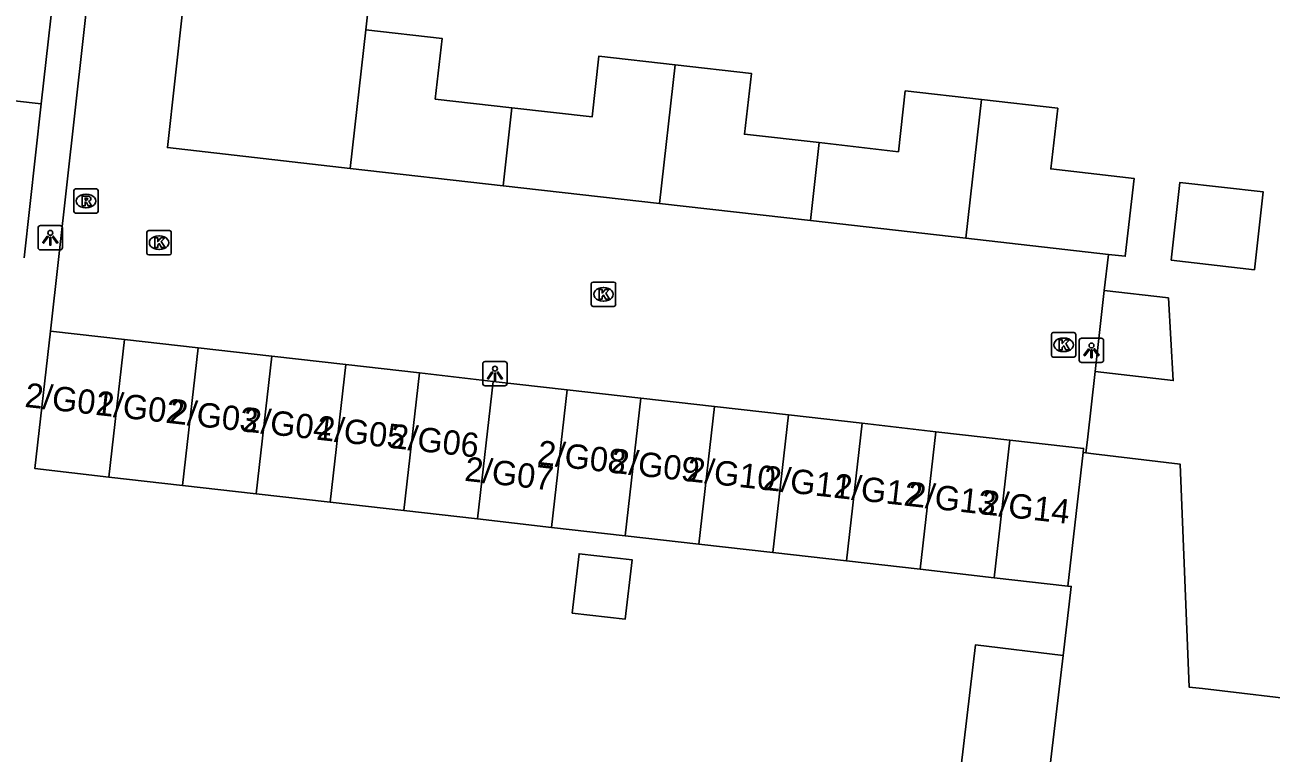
# Model space of a CAD drawing. Extents: x 162082 to 163393, y 388091 to 388632.
# Drawn here: x 163034.3 to 163085.5, y 388313.2 to 388343.1 of the extents above; entities that cross this region are included whole.
import ezdxf

# ---------------------------------------------------------------- set-up
doc = ezdxf.new("R2010")
doc.units = 0
for name, color, linetype in [('IMGEO_Kolk', 7, 'Continuous'), ('IMGEO_Lichtpunt', 7, 'Continuous'), ('IMGEO_Muur', 7, 'Continuous'), ('IMGEO_Pand', 7, 'Continuous'), ('IMGEO_Pand_nummerreeks', 7, 'Continuous'), ('IMGEO_Rijbaan_lokaal_open', 7, 'Continuous'), ('IMGEO_Rioolput', 7, 'Continuous')]:
    doc.layers.add(name, color=color, linetype=linetype)

msp = doc.modelspace()

# ---------------------------------------------------------------- linework, layer by layer
at = {"layer": 'IMGEO_Kolk'}
for p, q in [((163039.286, 388333.766), (163039.286, 388334.618)), ((163039.361, 388334.692), (163040.213, 388334.692)), ((163040.287, 388334.618), (163040.287, 388333.766)), ((163039.774, 388334.472), (163039.799, 388334.472)), ((163040.213, 388333.692), (163039.361, 388333.692)), ((163039.797, 388333.912), (163039.772, 388333.912)), ((163057.542, 388331.648), (163057.542, 388332.5)), ((163057.617, 388332.574), (163058.469, 388332.574)), ((163058.543, 388332.5), (163058.543, 388331.648)), ((163058.03, 388332.354), (163058.055, 388332.354)), ((163058.469, 388331.574), (163057.617, 388331.574)), ((163058.053, 388331.794), (163058.028, 388331.794)), ((163076.445, 388329.57), (163076.445, 388330.422)), ((163076.52, 388330.496), (163077.372, 388330.496)), ((163077.446, 388330.422), (163077.446, 388329.57)), ((163076.933, 388330.276), (163076.958, 388330.276)), ((163077.372, 388329.496), (163076.52, 388329.496)), ((163076.956, 388329.716), (163076.931, 388329.716))]:
    msp.add_line(p, q, dxfattribs=at)
for points in [[(163039.286, 388333.766), (163039.286, 388334.618)], [(163039.361, 388334.692), (163040.213, 388334.692)], [(163040.287, 388334.618), (163040.287, 388333.766)], [(163039.607, 388334.392), (163039.73, 388334.392), (163039.73, 388334.241), (163039.86, 388334.392), (163040.024, 388334.392), (163039.878, 388334.241), (163040.031, 388333.992), (163039.879, 388333.992), (163039.794, 388334.156), (163039.73, 388334.089), (163039.73, 388333.992), (163039.607, 388333.992), (163039.607, 388334.392)], [(163040.213, 388333.692), (163039.361, 388333.692)], [(163057.542, 388331.648), (163057.542, 388332.5)], [(163057.617, 388332.574), (163058.469, 388332.574)], [(163058.543, 388332.5), (163058.543, 388331.648)], [(163057.863, 388332.274), (163057.986, 388332.274), (163057.986, 388332.123), (163058.116, 388332.274), (163058.28, 388332.274), (163058.134, 388332.123), (163058.287, 388331.874), (163058.135, 388331.874), (163058.05, 388332.038), (163057.986, 388331.971), (163057.986, 388331.874), (163057.863, 388331.874), (163057.863, 388332.274)], [(163058.469, 388331.574), (163057.617, 388331.574)], [(163076.445, 388329.57), (163076.445, 388330.422)], [(163076.52, 388330.496), (163077.372, 388330.496)], [(163077.446, 388330.422), (163077.446, 388329.57)], [(163076.766, 388330.196), (163076.889, 388330.196), (163076.889, 388330.045), (163077.019, 388330.196), (163077.183, 388330.196), (163077.037, 388330.045), (163077.19, 388329.796), (163077.038, 388329.796), (163076.953, 388329.96), (163076.889, 388329.893), (163076.889, 388329.796), (163076.766, 388329.796), (163076.766, 388330.196)], [(163077.372, 388329.496), (163076.52, 388329.496)]]:
    msp.add_lwpolyline(points, dxfattribs=at)
for centre, start, end in [((163039.363, 388334.616), 91.552, 178.448), ((163039.363, 388334.616), 91.552, 178.448), ((163040.211, 388334.616), 1.552, 88.448), ((163040.211, 388334.616), 1.552, 88.448), ((163039.363, 388333.768), 181.552, 268.448), ((163039.363, 388333.768), 181.552, 268.448), ((163040.211, 388333.768), 271.552, 358.448), ((163040.211, 388333.768), 271.552, 358.448), ((163057.619, 388332.498), 91.552, 178.448), ((163057.619, 388332.498), 91.552, 178.448), ((163058.467, 388332.498), 1.552, 88.448), ((163058.467, 388332.498), 1.552, 88.448), ((163057.619, 388331.65), 181.552, 268.448), ((163057.619, 388331.65), 181.552, 268.448), ((163058.467, 388331.65), 271.552, 358.448), ((163058.467, 388331.65), 271.552, 358.448), ((163076.522, 388330.42), 91.552, 178.448), ((163076.522, 388330.42), 91.552, 178.448), ((163077.37, 388330.42), 1.552, 88.448), ((163077.37, 388330.42), 1.552, 88.448), ((163076.522, 388329.572), 181.552, 268.448), ((163076.522, 388329.572), 181.552, 268.448), ((163077.37, 388329.572), 271.552, 358.448), ((163077.37, 388329.572), 271.552, 358.448)]:
    msp.add_arc(centre, 0.0765, start, end, dxfattribs=at)
for centre, major_axis, ratio, start_param, end_param in [((163039.773, 388334.192), (-0.387, 0.002), 0.722429, 4.712389, 7.853982), ((163039.798, 388334.192), (-0.39, 0.002), 0.717154, 1.570796, 4.712389), ((163058.029, 388332.074), (-0.387, 0.002), 0.722429, 4.712389, 7.853982), ((163058.054, 388332.074), (-0.39, 0.002), 0.717154, 1.570796, 4.712389), ((163076.932, 388329.996), (-0.387, 0.002), 0.722429, 4.712389, 7.853982), ((163076.957, 388329.996), (-0.39, 0.002), 0.717154, 1.570796, 4.712389)]:
    msp.add_ellipse(centre, major_axis=major_axis, ratio=ratio, start_param=start_param, end_param=end_param, dxfattribs=at)
at = {"layer": 'IMGEO_Lichtpunt'}
for p, q in [((163034.818, 388334.798), (163034.818, 388333.991)), ((163034.818, 388334.798), (163034.818, 388333.991)), ((163035.72, 388334.893), (163034.912, 388334.893)), ((163035.72, 388334.893), (163034.912, 388334.893)), ((163035.814, 388333.991), (163035.814, 388334.798)), ((163035.814, 388333.991), (163035.814, 388334.798)), ((163034.912, 388333.897), (163035.72, 388333.897)), ((163034.912, 388333.897), (163035.72, 388333.897)), ((163077.591, 388330.173), (163077.591, 388329.366)), ((163077.591, 388330.173), (163077.591, 388329.366)), ((163078.493, 388330.268), (163077.685, 388330.268)), ((163078.493, 388330.268), (163077.685, 388330.268)), ((163078.587, 388329.366), (163078.587, 388330.173)), ((163078.587, 388329.366), (163078.587, 388330.173)), ((163053.085, 388329.217), (163053.085, 388328.41)), ((163053.085, 388329.217), (163053.085, 388328.41)), ((163053.987, 388329.312), (163053.179, 388329.312)), ((163053.987, 388329.312), (163053.179, 388329.312)), ((163054.081, 388328.41), (163054.081, 388329.217)), ((163054.081, 388328.41), (163054.081, 388329.217)), ((163077.685, 388329.272), (163078.493, 388329.272)), ((163077.685, 388329.272), (163078.493, 388329.272)), ((163053.179, 388328.316), (163053.987, 388328.316)), ((163053.179, 388328.316), (163053.987, 388328.316))]:
    msp.add_line(p, q, dxfattribs=at)
for points in [[(163035.192, 388334.462), (163035.231, 388334.434), (163035.043, 388334.172), (163035.005, 388334.199), (163035.192, 388334.462)], [(163035.294, 388334.414), (163035.341, 388334.414), (163035.341, 388334.092), (163035.294, 388334.092), (163035.294, 388334.414)], [(163035.404, 388334.434), (163035.442, 388334.461), (163035.629, 388334.199), (163035.59, 388334.171), (163035.404, 388334.434)], [(163077.965, 388329.837), (163078.004, 388329.809), (163077.816, 388329.547), (163077.778, 388329.574), (163077.965, 388329.837)], [(163078.067, 388329.789), (163078.114, 388329.789), (163078.114, 388329.467), (163078.067, 388329.467), (163078.067, 388329.789)], [(163078.177, 388329.809), (163078.215, 388329.836), (163078.402, 388329.574), (163078.363, 388329.546), (163078.177, 388329.809)], [(163053.459, 388328.881), (163053.498, 388328.853), (163053.31, 388328.591), (163053.272, 388328.618), (163053.459, 388328.881)], [(163053.671, 388328.853), (163053.709, 388328.88), (163053.896, 388328.618), (163053.857, 388328.59), (163053.671, 388328.853)], [(163053.561, 388328.833), (163053.608, 388328.833), (163053.608, 388328.511), (163053.561, 388328.511), (163053.561, 388328.833)]]:
    msp.add_lwpolyline(points, dxfattribs=at)
for centre in [(163035.317, 388334.596), (163078.09, 388329.971), (163053.584, 388329.015)]:
    msp.add_circle(centre, 0.0994, dxfattribs=at)
for centre, start, end in [((163034.912, 388334.798), 90, 180), ((163034.912, 388334.798), 90, 180), ((163035.72, 388334.798), 0, 90), ((163035.72, 388334.798), 0, 90), ((163034.912, 388333.991), 180, 270), ((163034.912, 388333.991), 180, 270), ((163035.72, 388333.991), 270, 0), ((163035.72, 388333.991), 270, 360), ((163077.685, 388330.173), 90, 180), ((163077.685, 388330.173), 90, 180), ((163078.493, 388330.173), 0, 90), ((163078.493, 388330.173), 0, 90), ((163077.685, 388329.366), 180, 270), ((163077.685, 388329.366), 180, 270), ((163078.493, 388329.366), 270, 0), ((163078.493, 388329.366), 270, 360), ((163053.179, 388329.217), 90, 180), ((163053.179, 388329.217), 90, 180), ((163053.987, 388329.217), 0, 90), ((163053.987, 388329.217), 0, 90), ((163053.179, 388328.41), 180, 270), ((163053.179, 388328.41), 180, 270), ((163053.987, 388328.41), 270, 0), ((163053.987, 388328.41), 270, 360)]:
    msp.add_arc(centre, 0.0946, start, end, dxfattribs=at)
at = {"layer": 'IMGEO_Muur'}
for points in [[(163078.239, 388328.894), (163077.923, 388326.099)], [(163077.923, 388326.099), (163077.861, 388325.553)]]:
    msp.add_lwpolyline(points, dxfattribs=at)
at = {"layer": 'IMGEO_Pand'}
for points in [[(163035.636, 388346.105), (163034.948, 388339.904)], [(163040.927, 388345.269), (163040.763, 388343.796), (163040.13, 388338.099), (163047.64, 388337.247)], [(163040.927, 388345.269), (163048.449, 388344.421), (163048.282, 388342.943)], [(163047.64, 388337.247), (163048.282, 388342.943)], [(163048.282, 388342.943), (163051.412, 388342.588), (163051.131, 388340.092), (163054.282, 388339.734)], [(163054.282, 388339.734), (163057.574, 388339.36), (163057.857, 388341.856), (163060.987, 388341.501)], [(163060.341, 388335.805), (163060.987, 388341.501)], [(163060.987, 388341.501), (163064.117, 388341.146), (163063.834, 388338.65), (163066.902, 388338.302)], [(163031.769, 388340.257), (163034.948, 388339.904)], [(163066.902, 388338.302), (163070.159, 388337.932), (163070.442, 388340.429), (163073.572, 388340.074)], [(163034.948, 388339.904), (163034.244, 388333.576)], [(163054.282, 388339.734), (163053.922, 388336.534)], [(163073.572, 388340.074), (163072.926, 388334.377)], [(163073.572, 388340.074), (163076.702, 388339.719), (163076.419, 388337.222), (163079.844, 388336.834), (163079.481, 388333.634), (163078.786, 388333.713)], [(163066.902, 388338.302), (163066.541, 388335.102)], [(163053.922, 388336.534), (163047.64, 388337.247)], [(163053.922, 388336.534), (163060.341, 388335.805)], [(163081.367, 388333.471), (163081.721, 388336.671), (163085.139, 388336.284), (163084.785, 388333.083), (163081.367, 388333.471)], [(163060.341, 388335.805), (163066.541, 388335.102)], [(163066.541, 388335.102), (163072.926, 388334.377)], [(163072.926, 388334.377), (163078.786, 388333.713)], [(163078.239, 388328.894), (163078.617, 388332.223)], [(163078.617, 388332.223), (163081.25, 388331.924), (163081.449, 388328.53), (163078.239, 388328.894)], [(163037.719, 388324.564), (163034.688, 388324.909), (163035.331, 388330.563)], [(163035.331, 388330.563), (163038.362, 388330.218)], [(163037.719, 388324.564), (163038.362, 388330.218)], [(163038.362, 388330.218), (163041.393, 388329.874)], [(163040.75, 388324.22), (163041.393, 388329.874)], [(163041.393, 388329.874), (163044.424, 388329.529)], [(163044.424, 388329.529), (163043.781, 388323.875)], [(163044.424, 388329.529), (163047.454, 388329.184)], [(163047.454, 388329.184), (163046.812, 388323.53)], [(163047.454, 388329.184), (163050.485, 388328.84)], [(163049.842, 388323.186), (163050.485, 388328.84)], [(163050.485, 388328.84), (163053.516, 388328.495)], [(163053.516, 388328.495), (163052.873, 388322.841)], [(163056.547, 388328.15), (163053.516, 388328.495)], [(163055.904, 388322.496), (163056.547, 388328.15)], [(163056.547, 388328.15), (163059.578, 388327.806)], [(163059.578, 388327.806), (163058.935, 388322.152)], [(163059.578, 388327.806), (163062.609, 388327.461)], [(163061.966, 388321.807), (163062.609, 388327.461)], [(163062.609, 388327.461), (163065.64, 388327.117)], [(163065.64, 388327.117), (163064.997, 388321.463)], [(163065.64, 388327.117), (163068.67, 388326.772)], [(163068.028, 388321.118), (163068.67, 388326.772)], [(163068.67, 388326.772), (163071.701, 388326.427)], [(163071.701, 388326.427), (163071.058, 388320.773)], [(163071.701, 388326.427), (163074.732, 388326.083)], [(163074.089, 388320.429), (163074.732, 388326.083)], [(163074.732, 388326.083), (163077.763, 388325.738), (163077.744, 388325.567)], [(163077.744, 388325.567), (163077.12, 388320.084)], [(163077.744, 388325.567), (163077.861, 388325.553)], [(163077.861, 388325.553), (163078.179, 388325.515), (163081.729, 388325.095), (163082.101, 388315.936), (163082.654, 388315.871), (163087.265, 388315.326), (163087.086, 388313.811)], [(163040.75, 388324.22), (163037.719, 388324.564)], [(163043.781, 388323.875), (163040.75, 388324.22)], [(163046.812, 388323.53), (163043.781, 388323.875)], [(163049.842, 388323.186), (163046.812, 388323.53)], [(163052.873, 388322.841), (163049.842, 388323.186)], [(163055.904, 388322.496), (163052.873, 388322.841)], [(163058.935, 388322.152), (163055.904, 388322.496)], [(163061.966, 388321.807), (163058.935, 388322.152)], [(163064.997, 388321.463), (163061.966, 388321.807)], [(163056.763, 388318.974), (163057.04, 388321.41), (163059.216, 388321.163), (163058.94, 388318.727), (163056.763, 388318.974)], [(163068.028, 388321.118), (163064.997, 388321.463)], [(163071.058, 388320.773), (163068.028, 388321.118)], [(163074.089, 388320.429), (163071.058, 388320.773)], [(163077.12, 388320.084), (163074.089, 388320.429)], [(163076.922, 388317.238), (163077.171, 388319.345), (163077.257, 388320.069), (163077.12, 388320.084)], [(163065.297, 388308.795), (163069.042, 388308.351), (163069.356, 388311.006), (163072.487, 388310.619), (163073.322, 388317.664), (163076.922, 388317.238)], [(163076.059, 388309.956), (163076.922, 388317.238)]]:
    msp.add_lwpolyline(points, dxfattribs=at)
at = {"layer": 'IMGEO_Rijbaan_lokaal_open'}
for points in [[(163035.331, 388330.563), (163039.363, 388366.766)], [(163078.786, 388333.713), (163078.617, 388332.223)], [(163078.239, 388328.894), (163077.923, 388326.099), (163077.861, 388325.553)]]:
    msp.add_lwpolyline(points, dxfattribs=at)
at = {"layer": 'IMGEO_Rioolput'}
for p, q in [((163036.283, 388335.48), (163036.283, 388336.332)), ((163036.358, 388336.406), (163037.21, 388336.406)), ((163036.771, 388336.186), (163036.796, 388336.186)), ((163037.284, 388336.332), (163037.284, 388335.48)), ((163036.794, 388335.626), (163036.769, 388335.626)), ((163037.21, 388335.406), (163036.358, 388335.406))]:
    msp.add_line(p, q, dxfattribs=at)
for points in [[(163036.283, 388335.48), (163036.283, 388336.332)], [(163036.358, 388336.406), (163037.21, 388336.406)], [(163036.872, 388336.104), (163036.62, 388336.106), (163036.62, 388335.706)], [(163036.798, 388336.025), (163036.744, 388336.025), (163036.744, 388335.944)], [(163037.284, 388336.332), (163037.284, 388335.48)], [(163036.62, 388335.706), (163036.744, 388335.706), (163036.744, 388335.868), (163036.755, 388335.868)], [(163036.744, 388335.944), (163036.796, 388335.944)], [(163036.802, 388335.839), (163036.873, 388335.706), (163037.013, 388335.706), (163036.948, 388335.832)], [(163037.21, 388335.406), (163036.358, 388335.406)]]:
    msp.add_lwpolyline(points, dxfattribs=at)
for centre, radius, start, end in [((163036.36, 388336.33), 0.0765, 91.552, 178.448), ((163036.36, 388336.33), 0.0765, 91.552, 178.448), ((163036.804, 388335.929), 0.0964, 77.0061, 93.1865), ((163036.818, 388335.986), 0.0378, 276.6634, 79.6772), ((163036.871, 388335.994), 0.109, 350.3612, 89.416), ((163037.208, 388336.33), 0.0765, 1.552, 88.448), ((163037.208, 388336.33), 0.0765, 1.552, 88.448), ((163036.754, 388335.815), 0.0533, 26.0293, 88.6989), ((163036.78, 388336.133), 0.19, 274.7715, 282.9687), ((163036.869, 388335.994), 0.112, 277.5842, 350.9817), ((163036.853, 388335.779), 0.108, 29.5134, 73.7905), ((163036.36, 388335.482), 0.0765, 181.552, 268.448), ((163036.36, 388335.482), 0.0765, 181.552, 268.448), ((163037.208, 388335.482), 0.0765, 271.552, 358.448), ((163037.208, 388335.482), 0.0765, 271.552, 358.448)]:
    msp.add_arc(centre, radius, start, end, dxfattribs=at)
for centre, major_axis, ratio, start_param, end_param in [((163036.77, 388335.906), (-0.387, 0.002), 0.722429, 4.712389, 7.853982), ((163036.795, 388335.906), (-0.39, 0.002), 0.717154, 1.570796, 4.712389)]:
    msp.add_ellipse(centre, major_axis=major_axis, ratio=ratio, start_param=start_param, end_param=end_param, dxfattribs=at)

# ---------------------------------------------------------------- texts
at = {"layer": 'IMGEO_Pand_nummerreeks'}
for s, rotation, p in [('2/G01', 353.5998, (163034.239, 388327.449)), ('2/G02', 353.5998, (163037.146, 388327.123)), ('2/G03', 353.5998, (163040.176, 388326.783)), ('2/G04', 353.5998, (163043.199, 388326.444)), ('2/G05', 353.5998, (163046.222, 388326.105)), ('2/G06', 353.5998, (163049.245, 388325.766)), ('2/G08', 353.5998, (163055.294, 388325.087)), ('2/G07', 353.5084, (163052.306, 388324.415)), ('2/G09', 353.5998, (163058.311, 388324.749)), ('2/G10', 353.5998, (163061.431, 388324.399)), ('2/G11', 353.5998, (163064.561, 388324.048)), ('2/G12', 353.5998, (163067.468, 388323.722)), ('2/G13', 353.5998, (163070.497, 388323.382)), ('2/G14', 353.5998, (163073.52, 388323.043))]:
    msp.add_text(s, height=1, rotation=rotation, dxfattribs=at).set_placement(p)

doc.saveas('drawing.dxf')
